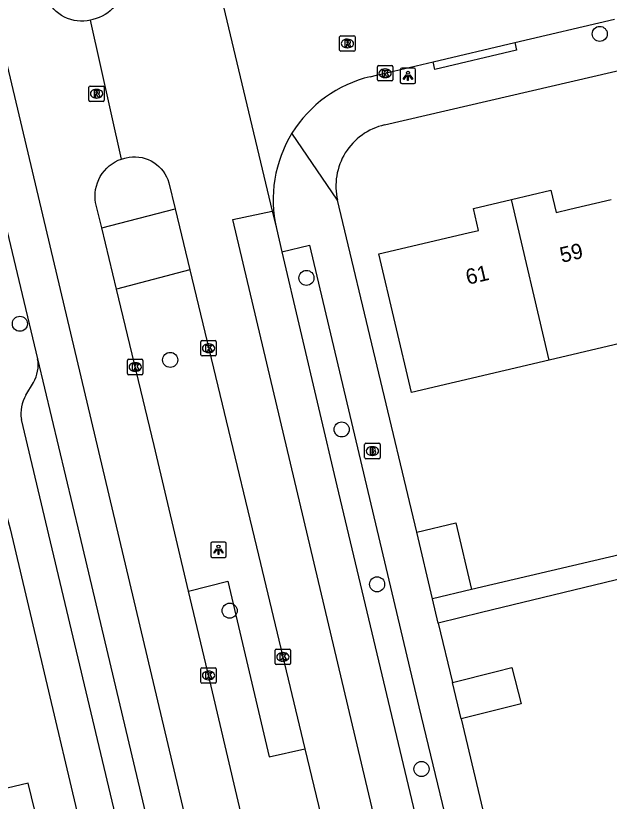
# Model space of a CAD drawing. Extents: x 158461 to 159795, y 387220 to 388672.
# Drawn here: x 159312.9 to 159351.4, y 388437.3 to 388488.3 of the extents above; entities that cross this region are included whole.
import ezdxf

# ---------------------------------------------------------------- set-up
doc = ezdxf.new("R2010")
doc.units = 0
for name, color, linetype in [('IMGEO_Berm_groen', 7, 'Continuous'), ('IMGEO_Boom', 7, 'Continuous'), ('IMGEO_Brandkraan', 7, 'Continuous'), ('IMGEO_Kolk', 7, 'Continuous'), ('IMGEO_Lichtpunt', 7, 'Continuous'), ('IMGEO_Pand', 7, 'Continuous'), ('IMGEO_Pand_nummerreeks', 7, 'Continuous'), ('IMGEO_Rijbaan_lokaal_gesloten', 7, 'Continuous'), ('IMGEO_Rijbaan_lokaal_open', 7, 'Continuous'), ('IMGEO_Rioolput', 7, 'Continuous'), ('IMGEO_Voetpad_open', 7, 'Continuous')]:
    doc.layers.add(name, color=color, linetype=linetype)

msp = doc.modelspace()

# ---------------------------------------------------------------- linework, layer by layer
at = {"layer": 'IMGEO_Berm_groen'}
msp.add_lwpolyline([(159324.109, 388450.974), (159326.645, 388451.624), (159329.327, 388440.238), (159331.656, 388440.738)], dxfattribs=at)
at = {"layer": 'IMGEO_Boom'}
for centre in [(159350.769, 388487.121), (159331.749, 388471.292), (159313.167, 388468.321), (159322.914, 388465.973), (159334.032, 388461.464), (159336.331, 388451.419), (159326.77, 388449.708), (159339.211, 388439.438)]:
    msp.add_circle(centre, 0.489, dxfattribs=at)
at = {"layer": 'IMGEO_Brandkraan'}
for p, q in [((159335.525, 388459.638), (159335.525, 388460.49)), ((159335.6, 388460.564), (159336.452, 388460.564)), ((159336.013, 388460.344), (159336.038, 388460.344)), ((159336.526, 388460.49), (159336.526, 388459.638)), ((159336.036, 388459.784), (159336.011, 388459.784)), ((159336.452, 388459.564), (159335.6, 388459.564))]:
    msp.add_line(p, q, dxfattribs=at)
for points in [[(159335.525, 388459.638), (159335.525, 388460.49)], [(159335.6, 388460.564), (159336.452, 388460.564)], [(159335.873, 388460.264), (159335.873, 388459.864), (159336.086, 388459.864)], [(159336.104, 388460.264), (159335.873, 388460.264)], [(159336.052, 388460.183), (159335.998, 388460.183), (159335.998, 388460.107)], [(159336.526, 388460.49), (159336.526, 388459.638)], [(159335.998, 388460.107), (159336.051, 388460.107)], [(159336.06, 388460.031), (159335.998, 388460.031), (159335.998, 388459.95)], [(159335.998, 388459.95), (159336.06, 388459.95)], [(159336.452, 388459.564), (159335.6, 388459.564)]]:
    msp.add_lwpolyline(points, dxfattribs=at)
for centre, radius, start, end in [((159335.602, 388460.488), 0.0765, 91.552, 178.448), ((159335.602, 388460.488), 0.0765, 91.552, 178.448), ((159336.053, 388460.145), 0.0379, 267.8285, 90.9355), ((159336.108, 388460.119), 0.145, 59.4692, 91.5367), ((159336.133, 388460.166), 0.0922, 285.5137, 58.1501), ((159336.45, 388460.488), 0.0765, 1.552, 88.448), ((159336.45, 388460.488), 0.0765, 1.552, 88.448), ((159335.602, 388459.64), 0.0765, 181.552, 268.448), ((159335.602, 388459.64), 0.0765, 181.552, 268.448), ((159336.061, 388459.99), 0.0404, 269.8759, 90.5077), ((159336.092, 388460.115), 0.251, 268.6676, 293.5347), ((159336.138, 388459.974), 0.105, 301.3115, 78.989), ((159336.45, 388459.64), 0.0765, 271.552, 358.448), ((159336.45, 388459.64), 0.0765, 271.552, 358.448)]:
    msp.add_arc(centre, radius, start, end, dxfattribs=at)
for centre, major_axis, ratio, start_param, end_param in [((159336.012, 388460.064), (-0.387, 0.002), 0.722429, 4.712389, 7.853982), ((159336.037, 388460.064), (-0.39, 0.002), 0.717154, 1.570796, 4.712389)]:
    msp.add_ellipse(centre, major_axis=major_axis, ratio=ratio, start_param=start_param, end_param=end_param, dxfattribs=at)
at = {"layer": 'IMGEO_Kolk'}
for p, q in [((159336.35, 388484.143), (159336.35, 388484.995)), ((159336.425, 388485.069), (159337.277, 388485.069)), ((159336.838, 388484.849), (159336.863, 388484.849)), ((159337.351, 388484.995), (159337.351, 388484.143)), ((159336.861, 388484.289), (159336.836, 388484.289)), ((159337.277, 388484.069), (159336.425, 388484.069)), ((159324.903, 388466.303), (159324.903, 388467.155)), ((159324.978, 388467.229), (159325.83, 388467.229)), ((159325.391, 388467.009), (159325.416, 388467.009)), ((159325.904, 388467.155), (159325.904, 388466.303)), ((159325.414, 388466.449), (159325.389, 388466.449)), ((159320.149, 388465.088), (159320.149, 388465.94)), ((159320.224, 388466.014), (159321.076, 388466.014)), ((159320.637, 388465.794), (159320.662, 388465.794)), ((159321.15, 388465.94), (159321.15, 388465.088)), ((159325.83, 388466.229), (159324.978, 388466.229)), ((159321.076, 388465.014), (159320.224, 388465.014)), ((159320.66, 388465.234), (159320.635, 388465.234)), ((159329.719, 388446.284), (159329.719, 388447.136)), ((159329.794, 388447.21), (159330.646, 388447.21)), ((159330.207, 388446.99), (159330.232, 388446.99)), ((159330.72, 388447.136), (159330.72, 388446.284)), ((159330.23, 388446.43), (159330.205, 388446.43)), ((159324.902, 388445.08), (159324.902, 388445.932)), ((159324.977, 388446.006), (159325.829, 388446.006)), ((159325.903, 388445.932), (159325.903, 388445.08)), ((159330.646, 388446.21), (159329.794, 388446.21)), ((159325.39, 388445.786), (159325.415, 388445.786)), ((159325.829, 388445.006), (159324.977, 388445.006)), ((159325.413, 388445.226), (159325.388, 388445.226))]:
    msp.add_line(p, q, dxfattribs=at)
for points in [[(159336.35, 388484.143), (159336.35, 388484.995)], [(159336.425, 388485.069), (159337.277, 388485.069)], [(159336.671, 388484.769), (159336.794, 388484.769), (159336.794, 388484.618), (159336.924, 388484.769), (159337.088, 388484.769), (159336.942, 388484.618), (159337.095, 388484.369), (159336.943, 388484.369), (159336.858, 388484.533), (159336.794, 388484.466), (159336.794, 388484.369), (159336.671, 388484.369), (159336.671, 388484.769)], [(159337.351, 388484.995), (159337.351, 388484.143)], [(159337.277, 388484.069), (159336.425, 388484.069)], [(159324.903, 388466.303), (159324.903, 388467.155)], [(159324.978, 388467.229), (159325.83, 388467.229)], [(159325.224, 388466.929), (159325.347, 388466.929), (159325.347, 388466.778), (159325.477, 388466.929), (159325.641, 388466.929), (159325.495, 388466.778), (159325.648, 388466.529), (159325.496, 388466.529), (159325.411, 388466.693), (159325.347, 388466.626), (159325.347, 388466.529), (159325.224, 388466.529), (159325.224, 388466.929)], [(159325.904, 388467.155), (159325.904, 388466.303)], [(159320.149, 388465.088), (159320.149, 388465.94)], [(159320.224, 388466.014), (159321.076, 388466.014)], [(159321.15, 388465.94), (159321.15, 388465.088)], [(159325.83, 388466.229), (159324.978, 388466.229)], [(159320.47, 388465.714), (159320.593, 388465.714), (159320.593, 388465.563), (159320.723, 388465.714), (159320.887, 388465.714), (159320.741, 388465.563), (159320.894, 388465.314), (159320.742, 388465.314), (159320.657, 388465.478), (159320.593, 388465.411), (159320.593, 388465.314), (159320.47, 388465.314), (159320.47, 388465.714)], [(159321.076, 388465.014), (159320.224, 388465.014)], [(159329.719, 388446.284), (159329.719, 388447.136)], [(159329.794, 388447.21), (159330.646, 388447.21)], [(159330.04, 388446.91), (159330.163, 388446.91), (159330.163, 388446.759), (159330.293, 388446.91), (159330.457, 388446.91), (159330.311, 388446.759), (159330.464, 388446.51), (159330.312, 388446.51), (159330.227, 388446.674), (159330.163, 388446.607), (159330.163, 388446.51), (159330.04, 388446.51), (159330.04, 388446.91)], [(159330.72, 388447.136), (159330.72, 388446.284)], [(159324.902, 388445.08), (159324.902, 388445.932)], [(159324.977, 388446.006), (159325.829, 388446.006)], [(159325.903, 388445.932), (159325.903, 388445.08)], [(159330.646, 388446.21), (159329.794, 388446.21)], [(159325.223, 388445.706), (159325.346, 388445.706), (159325.346, 388445.555), (159325.476, 388445.706), (159325.64, 388445.706), (159325.494, 388445.555), (159325.647, 388445.306), (159325.495, 388445.306), (159325.41, 388445.47), (159325.346, 388445.403), (159325.346, 388445.306), (159325.223, 388445.306), (159325.223, 388445.706)], [(159325.829, 388445.006), (159324.977, 388445.006)]]:
    msp.add_lwpolyline(points, dxfattribs=at)
for centre, start, end in [((159336.427, 388484.993), 91.552, 178.448), ((159336.427, 388484.993), 91.552, 178.448), ((159337.275, 388484.993), 1.552, 88.448), ((159337.275, 388484.993), 1.552, 88.448), ((159336.427, 388484.145), 181.552, 268.448), ((159336.427, 388484.145), 181.552, 268.448), ((159337.275, 388484.145), 271.552, 358.448), ((159337.275, 388484.145), 271.552, 358.448), ((159324.98, 388467.153), 91.552, 178.448), ((159324.98, 388467.153), 91.552, 178.448), ((159325.828, 388467.153), 1.552, 88.448), ((159325.828, 388467.153), 1.552, 88.448), ((159324.98, 388466.305), 181.552, 268.448), ((159324.98, 388466.305), 181.552, 268.448), ((159325.828, 388466.305), 271.552, 358.448), ((159325.828, 388466.305), 271.552, 358.448), ((159320.226, 388465.938), 91.552, 178.448), ((159320.226, 388465.938), 91.552, 178.448), ((159321.074, 388465.938), 1.552, 88.448), ((159321.074, 388465.938), 1.552, 88.448), ((159320.226, 388465.09), 181.552, 268.448), ((159320.226, 388465.09), 181.552, 268.448), ((159321.074, 388465.09), 271.552, 358.448), ((159321.074, 388465.09), 271.552, 358.448), ((159329.796, 388447.134), 91.552, 178.448), ((159329.796, 388447.134), 91.552, 178.448), ((159330.644, 388447.134), 1.552, 88.448), ((159330.644, 388447.134), 1.552, 88.448), ((159324.979, 388445.93), 91.552, 178.448), ((159324.979, 388445.93), 91.552, 178.448), ((159325.827, 388445.93), 1.552, 88.448), ((159325.827, 388445.93), 1.552, 88.448), ((159329.796, 388446.286), 181.552, 268.448), ((159329.796, 388446.286), 181.552, 268.448), ((159330.644, 388446.286), 271.552, 358.448), ((159330.644, 388446.286), 271.552, 358.448), ((159324.979, 388445.082), 181.552, 268.448), ((159324.979, 388445.082), 181.552, 268.448), ((159325.827, 388445.082), 271.552, 358.448), ((159325.827, 388445.082), 271.552, 358.448)]:
    msp.add_arc(centre, 0.0765, start, end, dxfattribs=at)
for centre, major_axis, ratio, start_param, end_param in [((159336.837, 388484.569), (-0.387, 0.002), 0.722429, 4.712389, 7.853982), ((159336.862, 388484.569), (-0.39, 0.002), 0.717154, 1.570796, 4.712389), ((159325.39, 388466.729), (-0.387, 0.002), 0.722429, 4.712389, 7.853982), ((159325.415, 388466.729), (-0.39, 0.002), 0.717154, 1.570796, 4.712389), ((159320.636, 388465.514), (-0.387, 0.002), 0.722429, 4.712389, 7.853982), ((159320.661, 388465.514), (-0.39, 0.002), 0.717154, 1.570796, 4.712389), ((159330.206, 388446.71), (-0.387, 0.002), 0.722429, 4.712389, 7.853982), ((159330.231, 388446.71), (-0.39, 0.002), 0.717154, 1.570796, 4.712389), ((159325.389, 388445.506), (-0.387, 0.002), 0.722429, 4.712389, 7.853982), ((159325.414, 388445.506), (-0.39, 0.002), 0.717154, 1.570796, 4.712389)]:
    msp.add_ellipse(centre, major_axis=major_axis, ratio=ratio, start_param=start_param, end_param=end_param, dxfattribs=at)
at = {"layer": 'IMGEO_Lichtpunt'}
for p, q in [((159337.833, 388484.801), (159337.833, 388483.994)), ((159337.833, 388484.801), (159337.833, 388483.994)), ((159338.735, 388484.896), (159337.927, 388484.896)), ((159338.735, 388484.896), (159337.927, 388484.896)), ((159338.829, 388483.994), (159338.829, 388484.801)), ((159338.829, 388483.994), (159338.829, 388484.801)), ((159337.927, 388483.9), (159338.735, 388483.9)), ((159337.927, 388483.9), (159338.735, 388483.9)), ((159325.548, 388454.064), (159325.548, 388453.257)), ((159325.548, 388454.064), (159325.548, 388453.257)), ((159326.45, 388454.159), (159325.642, 388454.159)), ((159326.45, 388454.159), (159325.642, 388454.159)), ((159326.544, 388453.257), (159326.544, 388454.064)), ((159326.544, 388453.257), (159326.544, 388454.064)), ((159325.642, 388453.163), (159326.45, 388453.163)), ((159325.642, 388453.163), (159326.45, 388453.163))]:
    msp.add_line(p, q, dxfattribs=at)
for points in [[(159338.207, 388484.465), (159338.246, 388484.437), (159338.058, 388484.175), (159338.02, 388484.202), (159338.207, 388484.465)], [(159338.309, 388484.417), (159338.356, 388484.417), (159338.356, 388484.095), (159338.309, 388484.095), (159338.309, 388484.417)], [(159338.419, 388484.437), (159338.457, 388484.464), (159338.644, 388484.202), (159338.605, 388484.174), (159338.419, 388484.437)], [(159325.922, 388453.728), (159325.961, 388453.7), (159325.773, 388453.438), (159325.735, 388453.465), (159325.922, 388453.728)], [(159326.024, 388453.68), (159326.071, 388453.68), (159326.071, 388453.358), (159326.024, 388453.358), (159326.024, 388453.68)], [(159326.134, 388453.7), (159326.172, 388453.727), (159326.359, 388453.465), (159326.32, 388453.437), (159326.134, 388453.7)]]:
    msp.add_lwpolyline(points, dxfattribs=at)
for centre in [(159338.332, 388484.599), (159326.047, 388453.862)]:
    msp.add_circle(centre, 0.0994, dxfattribs=at)
for centre, start, end in [((159337.927, 388484.801), 90, 180), ((159337.927, 388484.801), 90, 180), ((159338.735, 388484.801), 0, 90), ((159338.735, 388484.801), 0, 90), ((159337.927, 388483.994), 180, 270), ((159337.927, 388483.994), 180, 270), ((159338.735, 388483.994), 270, 0), ((159338.735, 388483.994), 270, 360), ((159325.642, 388454.064), 90, 180), ((159325.642, 388454.064), 90, 180), ((159326.45, 388454.064), 0, 90), ((159326.45, 388454.064), 0, 90), ((159325.642, 388453.257), 180, 270), ((159325.642, 388453.257), 180, 270), ((159326.45, 388453.257), 270, 0), ((159326.45, 388453.257), 270, 360)]:
    msp.add_arc(centre, 0.0946, start, end, dxfattribs=at)
at = {"layer": 'IMGEO_Pand'}
for points in [[(159345.043, 388476.384), (159347.602, 388476.986), (159347.943, 388475.537), (159348.835, 388475.747), (159351.517, 388476.377)], [(159347.495, 388465.961), (159338.57, 388463.862), (159336.454, 388472.861), (159342.237, 388474.22), (159342.908, 388474.378), (159342.573, 388475.803), (159345.043, 388476.384)], [(159347.495, 388465.961), (159345.043, 388476.384)], [(159353.628, 388467.403), (159347.495, 388465.961)], [(159338.906, 388454.81), (159341.438, 388455.405), (159342.455, 388451.077)], [(159339.924, 388450.482), (159338.906, 388454.81)], [(159342.455, 388451.077), (159339.924, 388450.482)], [(159341.214, 388445.057), (159344.049, 388445.766), (159345.075, 388446.022), (159345.664, 388443.657), (159344.639, 388443.401), (159341.777, 388442.687)], [(159341.777, 388442.687), (159341.214, 388445.057)], [(159314.128, 388436.751), (159313.71, 388438.521), (159312.345, 388438.198), (159311.41, 388442.152), (159311.383, 388442.267)]]:
    msp.add_lwpolyline(points, dxfattribs=at)
at = {"layer": 'IMGEO_Rijbaan_lokaal_gesloten'}
for points in [[(159294.503, 388558.55), (159306.956, 388507.759), (159325.911, 388427.69)], [(159317.753, 388488.02), (159317.54, 388487.976), (159317.325, 388487.952), (159317.108, 388487.947), (159316.891, 388487.962), (159316.677, 388487.996), (159316.466, 388488.049), (159316.261, 388488.12), (159316.064, 388488.209), (159315.875, 388488.316), (159315.696, 388488.439), (159315.529, 388488.578), (159315.375, 388488.731), (159315.236, 388488.897), (159315.112, 388489.075), (159315.004, 388489.264), (159314.913, 388489.461), (159314.841, 388489.666), (159314.787, 388489.876), (159314.752, 388490.09), (159312.434, 388500.002), (159309.192, 388513.865), (159308.385, 388517.1), (159306.318, 388525.904)], [(159314.908, 388511.404), (159317.619, 388500.002), (159319.764, 388490.867), (159319.786, 388490.74), (159319.808, 388490.529), (159319.811, 388490.317), (159319.795, 388490.105), (159319.76, 388489.896), (159319.707, 388489.69), (159319.635, 388489.49), (159319.546, 388489.298), (159319.44, 388489.114), (159319.318, 388488.94), (159319.181, 388488.778), (159319.03, 388488.629), (159318.866, 388488.494), (159318.691, 388488.374), (159318.505, 388488.27), (159318.312, 388488.183), (159318.111, 388488.114), (159317.905, 388488.063), (159317.753, 388488.02)], [(159324.818, 388495.395), (159324.832, 388495.334), (159329.536, 388475.631)], [(159319.753, 388479.006), (159317.753, 388488.02)], [(159314.321, 388466.043), (159311.565, 388477.57), (159310.759, 388480.957)], [(159318.478, 388474.538), (159318.081, 388476.189), (159318.059, 388476.352), (159318.046, 388476.578), (159318.053, 388476.804), (159318.08, 388477.029), (159318.127, 388477.25), (159318.194, 388477.467), (159318.28, 388477.676), (159318.384, 388477.877), (159318.506, 388478.068), (159318.645, 388478.247), (159318.798, 388478.414), (159318.967, 388478.565), (159319.148, 388478.701), (159319.34, 388478.821), (159319.542, 388478.923), (159319.753, 388479.006)], [(159319.753, 388479.006), (159319.97, 388479.07), (159320.056, 388479.092), (159320.26, 388479.13), (159320.467, 388479.15), (159320.675, 388479.151), (159320.882, 388479.134), (159321.087, 388479.098), (159321.288, 388479.044), (159321.483, 388478.973), (159321.671, 388478.884), (159321.85, 388478.779), (159322.02, 388478.658), (159322.177, 388478.522), (159322.322, 388478.373), (159322.454, 388478.212), (159322.57, 388478.04), (159322.67, 388477.857), (159322.754, 388477.667), (159322.82, 388477.47), (159323.227, 388475.779)], [(159323.227, 388475.779), (159324.18, 388471.818)], [(159337.516, 388430.499), (159326.977, 388475.078), (159329.536, 388475.631)], [(159329.536, 388475.631), (159329.806, 388474.502)], [(159319.433, 388470.569), (159318.478, 388474.538)], [(159329.806, 388474.502), (159330.162, 388472.988)], [(159330.162, 388472.988), (159333.728, 388457.815), (159340.084, 388431.111), (159342.071, 388422.764), (159346.332, 388404.686)], [(159324.18, 388471.818), (159328.633, 388453.319), (159331.656, 388440.738)], [(159324.109, 388450.974), (159321.875, 388460.419), (159319.433, 388470.569)], [(159329.938, 388400.423), (159324.041, 388425.154), (159323.566, 388427.155), (159317.05, 388454.625), (159314.321, 388466.043)], [(159329.387, 388428.506), (159325.567, 388444.809), (159324.109, 388450.974)], [(159331.656, 388440.738), (159333.551, 388432.85), (159334.286, 388429.729)]]:
    msp.add_lwpolyline(points, dxfattribs=at)
at = {"layer": 'IMGEO_Rijbaan_lokaal_open'}
for points in [[(159345.256, 388486.558), (159351.721, 388488.088)], [(159339.975, 388485.309), (159345.256, 388486.558)], [(159335.891, 388484.343), (159336.301, 388484.44), (159339.975, 388485.309)]]:
    msp.add_lwpolyline(points, dxfattribs=at)
for centre, start, end in [((159337.78, 388476.372), 103.3312, 148.2633), ((159337.781, 388476.374), 148.278, 193.2096)]:
    msp.add_arc(centre, 8.192, start, end, dxfattribs=at)
at = {"layer": 'IMGEO_Rioolput'}
for p, q in [((159333.903, 388486.074), (159333.903, 388486.926)), ((159333.978, 388487), (159334.83, 388487)), ((159334.391, 388486.78), (159334.416, 388486.78)), ((159334.904, 388486.926), (159334.904, 388486.074)), ((159334.414, 388486.22), (159334.389, 388486.22)), ((159334.83, 388486), (159333.978, 388486)), ((159317.642, 388482.815), (159317.642, 388483.667)), ((159317.717, 388483.741), (159318.569, 388483.741)), ((159318.643, 388483.667), (159318.643, 388482.815)), ((159318.13, 388483.521), (159318.155, 388483.521)), ((159318.569, 388482.741), (159317.717, 388482.741)), ((159318.153, 388482.961), (159318.128, 388482.961))]:
    msp.add_line(p, q, dxfattribs=at)
for points in [[(159333.903, 388486.074), (159333.903, 388486.926)], [(159333.978, 388487), (159334.83, 388487)], [(159334.492, 388486.698), (159334.24, 388486.7), (159334.24, 388486.3)], [(159334.904, 388486.926), (159334.904, 388486.074)], [(159334.24, 388486.3), (159334.364, 388486.3), (159334.364, 388486.462), (159334.375, 388486.462)], [(159334.418, 388486.619), (159334.364, 388486.619), (159334.364, 388486.538)], [(159334.364, 388486.538), (159334.416, 388486.538)], [(159334.422, 388486.433), (159334.493, 388486.3), (159334.633, 388486.3), (159334.568, 388486.426)], [(159334.83, 388486), (159333.978, 388486)], [(159317.642, 388482.815), (159317.642, 388483.667)], [(159317.717, 388483.741), (159318.569, 388483.741)], [(159318.643, 388483.667), (159318.643, 388482.815)], [(159318.231, 388483.439), (159317.979, 388483.441), (159317.979, 388483.041)], [(159317.979, 388483.041), (159318.103, 388483.041), (159318.103, 388483.203), (159318.114, 388483.203)], [(159318.157, 388483.36), (159318.103, 388483.36), (159318.103, 388483.279)], [(159318.103, 388483.279), (159318.155, 388483.279)], [(159318.161, 388483.174), (159318.232, 388483.041), (159318.372, 388483.041), (159318.307, 388483.167)], [(159318.569, 388482.741), (159317.717, 388482.741)]]:
    msp.add_lwpolyline(points, dxfattribs=at)
for centre, radius, start, end in [((159333.98, 388486.924), 0.0765, 91.552, 178.448), ((159333.98, 388486.924), 0.0765, 91.552, 178.448), ((159334.491, 388486.588), 0.109, 350.3612, 89.416), ((159334.828, 388486.924), 0.0765, 1.552, 88.448), ((159334.828, 388486.924), 0.0765, 1.552, 88.448), ((159334.374, 388486.409), 0.0533, 26.0293, 88.6989), ((159334.4, 388486.727), 0.19, 274.7715, 282.9687), ((159334.424, 388486.523), 0.0964, 77.0061, 93.1865), ((159334.438, 388486.58), 0.0378, 276.6634, 79.6772), ((159334.489, 388486.588), 0.112, 277.5842, 350.9817), ((159334.473, 388486.373), 0.108, 29.5134, 73.7905), ((159333.98, 388486.076), 0.0765, 181.552, 268.448), ((159333.98, 388486.076), 0.0765, 181.552, 268.448), ((159334.828, 388486.076), 0.0765, 271.552, 358.448), ((159334.828, 388486.076), 0.0765, 271.552, 358.448), ((159317.719, 388483.665), 0.0765, 91.552, 178.448), ((159317.719, 388483.665), 0.0765, 91.552, 178.448), ((159318.567, 388483.665), 0.0765, 1.552, 88.448), ((159318.567, 388483.665), 0.0765, 1.552, 88.448), ((159318.113, 388483.15), 0.0533, 26.0293, 88.6989), ((159318.139, 388483.468), 0.19, 274.7715, 282.9687), ((159318.163, 388483.264), 0.0964, 77.0061, 93.1865), ((159318.177, 388483.321), 0.0378, 276.6634, 79.6772), ((159318.23, 388483.329), 0.109, 350.3612, 89.416), ((159318.228, 388483.329), 0.112, 277.5842, 350.9817), ((159318.212, 388483.114), 0.108, 29.5134, 73.7905), ((159317.719, 388482.817), 0.0765, 181.552, 268.448), ((159317.719, 388482.817), 0.0765, 181.552, 268.448), ((159318.567, 388482.817), 0.0765, 271.552, 358.448), ((159318.567, 388482.817), 0.0765, 271.552, 358.448)]:
    msp.add_arc(centre, radius, start, end, dxfattribs=at)
for centre, major_axis, ratio, start_param, end_param in [((159334.39, 388486.5), (-0.387, 0.002), 0.722429, 4.712389, 7.853982), ((159334.415, 388486.5), (-0.39, 0.002), 0.717154, 1.570796, 4.712389), ((159318.129, 388483.241), (-0.387, 0.002), 0.722429, 4.712389, 7.853982), ((159318.154, 388483.241), (-0.39, 0.002), 0.717154, 1.570796, 4.712389)]:
    msp.add_ellipse(centre, major_axis=major_axis, ratio=ratio, start_param=start_param, end_param=end_param, dxfattribs=at)
at = {"layer": 'IMGEO_Voetpad_open'}
for points in [[(159336.805, 388481.216), (159373.435, 388489.753), (159373.712, 388488.765), (159375.277, 388489.167)], [(159345.256, 388486.558), (159345.365, 388486.071), (159340.084, 388484.822), (159339.975, 388485.309)], [(159333.769, 388476.329), (159330.813, 388480.681)], [(159338.906, 388454.81), (159333.769, 388476.329)], [(159318.478, 388474.538), (159323.227, 388475.779)], [(159330.162, 388472.988), (159331.955, 388473.408), (159339.031, 388443.466), (159341.921, 388431.548), (159342.823, 388427.829), (159348.138, 388405.132), (159346.332, 388404.686)], [(159324.18, 388471.818), (159319.433, 388470.569)], [(159313.555, 388463.695), (159314.056, 388464.506)], [(159327.219, 388403.457), (159322.153, 388424.705), (159321.676, 388426.715), (159315.162, 388454.175), (159313.263, 388462.119)], [(159312.326, 388455.808), (159312.537, 388455.01), (159319.342, 388426.173), (159326.827, 388394.453)], [(159354.175, 388453.833), (159342.455, 388451.077)], [(159355.067, 388452.484), (159343.096, 388449.589), (159340.302, 388448.892)], [(159340.302, 388448.892), (159339.924, 388450.482)], [(159340.302, 388448.892), (159341.214, 388445.057)], [(159341.777, 388442.687), (159344.291, 388432.113), (159345.519, 388426.947)]]:
    msp.add_lwpolyline(points, dxfattribs=at)
for centre, radius, start, end in [((159337.717, 388477.263), 4.057, 102.9893, 193.3103), ((159311.973, 388465.656), 2.379, 331.0833, 9.3519), ((159315.641, 388462.493), 2.408, 150.0606, 188.946)]:
    msp.add_arc(centre, radius, start, end, dxfattribs=at)

# ---------------------------------------------------------------- texts
at = {"layer": 'IMGEO_Pand_nummerreeks'}
for s, p in [('59', (159348.312, 388472.267)), ('61', (159342.21, 388470.842))]:
    msp.add_text(s, height=1, rotation=13.1466, dxfattribs=at).set_placement(p)

doc.saveas('drawing.dxf')
